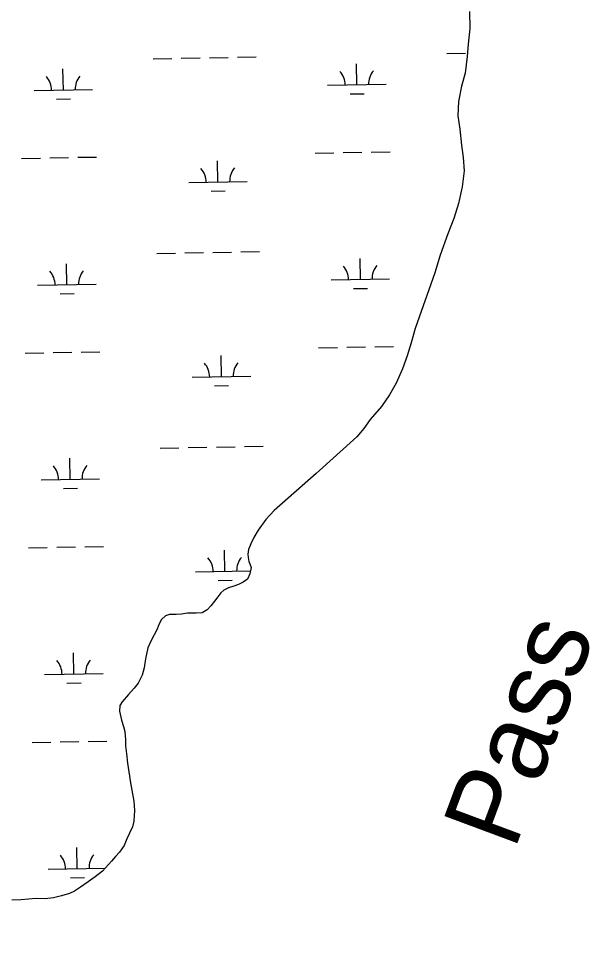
# Model space of a CAD drawing. Extents: x 3914892 to 3953151, y 242587 to 268572.
# Drawn here: x 3941851 to 3942830, y 262347 to 263913 of the extents above; entities that cross this region are included whole.
import ezdxf

# ---------------------------------------------------------------- set-up
doc = ezdxf.new("R2010")
doc.units = 0
doc.layers.add('V-RIVR-IDEN', color=7, linetype='Continuous')
doc.layers.add('V-WETL-SWMP', color=7, linetype='Continuous')

msp = doc.modelspace()

# ---------------------------------------------------------------- linework, layer by layer
at = {"layer": 'V-WETL-SWMP'}
for p, q in [((3942622.9, 263924.5), (3942623.3, 263895.3)), ((3942623.3, 263895.3), (3942620.3, 263868.6)), ((3942620.3, 263868.6), (3942618.5, 263847.6)), ((3942583.8, 263852.7), (3942615.8, 263853.3)), ((3942082, 263843.8), (3942114, 263844.3)), ((3942130, 263844.6), (3942162, 263845.2)), ((3942178, 263845.5), (3942210, 263846.1)), ((3942226, 263846.3), (3942258, 263846.9)), ((3942430.2, 263799.2), (3942429.5, 263835.2)), ((3942618.5, 263847.6), (3942615.3, 263819.1)), ((3941928.3, 263790.3), (3941927.7, 263826.3)), ((3942615.3, 263819.1), (3942609.3, 263797)), ((3941878.3, 263789.4), (3941978.3, 263791.2)), ((3942380.2, 263798.4), (3942480.2, 263800.1)), ((3942609.3, 263797), (3942603.7, 263770.9)), ((3941916.6, 263774.6), (3941940.6, 263775.1)), ((3942418.4, 263783.6), (3942442.4, 263784)), ((3942603.7, 263770.9), (3942602.9, 263746.3)), ((3942602.9, 263746.3), (3942606.2, 263723.5)), ((3942606.2, 263723.5), (3942609.1, 263696.2)), ((3942609.1, 263696.2), (3942611.6, 263675.2)), ((3942358.8, 263682.5), (3942390.8, 263683.1)), ((3942406.8, 263683.4), (3942438.8, 263684)), ((3942454.8, 263684.2), (3942486.8, 263684.8)), ((3941857, 263673.5), (3941889, 263674.1)), ((3941905, 263674.4), (3941937, 263675)), ((3941953, 263675.3), (3941985, 263675.8)), ((3942192.6, 263633.1), (3942192, 263669.1)), ((3942611.6, 263675.2), (3942613.7, 263652.4)), ((3942613.7, 263652.4), (3942610.3, 263624.7)), ((3942142.6, 263632.2), (3942242.6, 263634)), ((3942180.9, 263617.5), (3942204.9, 263617.9)), ((3942610.3, 263624.7), (3942603.7, 263596.5)), ((3942603.7, 263596.5), (3942596.2, 263570.5)), ((3942596.2, 263570.5), (3942585.7, 263544.4)), ((3942585.7, 263544.4), (3942572.7, 263508.2)), ((3942087.9, 263511.1), (3942119.9, 263511.7)), ((3942135.9, 263512), (3942167.9, 263512.6)), ((3942183.9, 263512.9), (3942215.9, 263513.4)), ((3942231.9, 263513.7), (3942263.9, 263514.3)), ((3942572.7, 263508.2), (3942563.2, 263477.7)), ((3941934.3, 263457.6), (3941933.6, 263493.6)), ((3942436.1, 263466.6), (3942435.5, 263502.6)), ((3942563.2, 263477.7), (3942529.8, 263382.9)), ((3941884.3, 263456.8), (3941984.3, 263458.5)), ((3942386.1, 263465.7), (3942486.1, 263467.5)), ((3941922.6, 263442), (3941946.6, 263442.4)), ((3942424.4, 263451), (3942448.4, 263451.4)), ((3942529.8, 263382.9), (3942523.2, 263358.5)), ((3942364.8, 263349.9), (3942396.8, 263350.5)), ((3942412.8, 263350.8), (3942444.8, 263351.3)), ((3942460.8, 263351.6), (3942492.8, 263352.2)), ((3942523.2, 263358.5), (3942516.1, 263336.2)), ((3941863, 263340.9), (3941894.9, 263341.5)), ((3941910.9, 263341.8), (3941942.9, 263342.3)), ((3941958.9, 263342.6), (3941990.9, 263343.2)), ((3942198.6, 263300.5), (3942197.9, 263336.5)), ((3942516.1, 263336.2), (3942508.1, 263313.7)), ((3942148.6, 263299.6), (3942248.6, 263301.4)), ((3942508.1, 263313.7), (3942497.2, 263289.3)), ((3942186.9, 263284.8), (3942210.8, 263285.3)), ((3942497.2, 263289.3), (3942486.2, 263269.3)), ((3942486.2, 263269.3), (3942472.1, 263249.8)), ((3942472.1, 263249.8), (3942452.8, 263227.1)), ((3942452.8, 263227.1), (3942441.9, 263212)), ((3942441.9, 263212), (3942429.8, 263197.5)), ((3942429.8, 263197.5), (3942360.6, 263135.1)), ((3942093.9, 263178.5), (3942125.9, 263179.1)), ((3942141.9, 263179.4), (3942173.9, 263180)), ((3942189.9, 263180.2), (3942221.9, 263180.8)), ((3942237.9, 263181.1), (3942269.9, 263181.7)), ((3941940.2, 263125), (3941939.6, 263161)), ((3942360.6, 263135.1), (3942288.6, 263071.7)), ((3941890.2, 263124.1), (3941990.2, 263125.9)), ((3941928.5, 263109.4), (3941952.5, 263109.8)), ((3942288.6, 263071.7), (3942274.6, 263056.4)), ((3942274.6, 263056.4), (3942261.4, 263038.1)), ((3942261.4, 263038.1), (3942253.7, 263025.5)), ((3942253.7, 263025.5), (3942248.6, 263014.9)), ((3941868.9, 263008.3), (3941900.9, 263008.9)), ((3941916.9, 263009.2), (3941948.9, 263009.7)), ((3941964.9, 263010), (3941996.9, 263010.6)), ((3942204.5, 262967.9), (3942203.9, 263003.9)), ((3942245.1, 263005.2), (3942244, 262997.5)), ((3942248.6, 263014.9), (3942245.1, 263005.2)), ((3942244, 262997.5), (3942244.4, 262991.4)), ((3942244.4, 262991.4), (3942245.3, 262984.9)), ((3942245.3, 262984.9), (3942247.3, 262980.7)), ((3942249.5, 262974.4), (3942247.2, 262963.7)), ((3942247.3, 262980.7), (3942249.5, 262974.6)), ((3942249.5, 262974.6), (3942249.5, 262974.4)), ((3942154.5, 262967), (3942248.3, 262968.6)), ((3942247.2, 262963.7), (3942243.2, 262954.8)), ((3942192.8, 262952.2), (3942216.8, 262952.7)), ((3942219.6, 262942.7), (3942210.7, 262939.5)), ((3942227.7, 262945.6), (3942219.6, 262942.7)), ((3942236, 262949.2), (3942227.7, 262945.6)), ((3942243.2, 262954.8), (3942236, 262949.2)), ((3942197.7, 262930.9), (3942192.7, 262924.6)), ((3942202.7, 262935.7), (3942197.7, 262930.9)), ((3942210.7, 262939.5), (3942202.7, 262935.7)), ((3942186.5, 262916.7), (3942180.3, 262908.8)), ((3942192.7, 262924.6), (3942186.5, 262916.7)), ((3942110, 262894.2), (3942102.9, 262892)), ((3942121.4, 262893.9), (3942110, 262894.2)), ((3942130.3, 262895), (3942121.4, 262893.9)), ((3942140.5, 262896.2), (3942130.3, 262895)), ((3942155.1, 262896.4), (3942140.5, 262896.2)), ((3942165.8, 262897.1), (3942155.1, 262896.4)), ((3942174, 262902), (3942165.8, 262897.1)), ((3942180.3, 262908.8), (3942174, 262902)), ((3942092.4, 262878.1), (3942088.9, 262869)), ((3942096.1, 262885.9), (3942092.4, 262878.1)), ((3942102.9, 262892), (3942096.1, 262885.9)), ((3942088.9, 262869), (3942077.9, 262848.4)), ((3942077.9, 262848.4), (3942072.8, 262837.3)), ((3942072.8, 262837.3), (3942068.5, 262818.2)), ((3941946.2, 262792.4), (3941945.5, 262828.4)), ((3942068.5, 262818.2), (3942066.5, 262802.8)), ((3942066.5, 262802.8), (3942063.3, 262790.3)), ((3941896.2, 262791.5), (3941996.2, 262793.3)), ((3942063.3, 262790.3), (3942056.2, 262776.6)), ((3941934.5, 262776.8), (3941958.5, 262777.2)), ((3942056.2, 262776.6), (3942049.2, 262768.3)), ((3942039.6, 262757.2), (3942028.9, 262745)), ((3942049.2, 262768.3), (3942039.6, 262757.2)), ((3942024.9, 262738.9), (3942024.4, 262728.9)), ((3942028.9, 262745), (3942024.9, 262738.9)), ((3942024.4, 262728.9), (3942027.7, 262713.5)), ((3942027.7, 262713.5), (3942031, 262702.9)), ((3942031, 262702.9), (3942033.3, 262694.4)), ((3942033.3, 262694.4), (3942034.3, 262680.2)), ((3941874.9, 262675.7), (3941906.8, 262676.2)), ((3941922.8, 262676.5), (3941954.8, 262677.1)), ((3941970.8, 262677.4), (3942002.8, 262678)), ((3942034.3, 262680.2), (3942034.6, 262669.6)), ((3942034.6, 262669.6), (3942036, 262656.3)), ((3942036, 262656.3), (3942037.8, 262640.3)), ((3942037.8, 262640.3), (3942040.4, 262625.4)), ((3942040.4, 262625.4), (3942043.1, 262606.7)), ((3942043.1, 262606.7), (3942046.4, 262587.9)), ((3942046.4, 262587.9), (3942048.8, 262575.5)), ((3942048.8, 262575.5), (3942050.1, 262559.5)), ((3942050.1, 262559.5), (3942048.8, 262541.2)), ((3942048.8, 262541.2), (3942046.5, 262531.2)), ((3942041.3, 262520.8), (3942037.1, 262511.1)), ((3942046.5, 262531.2), (3942041.3, 262520.8)), ((3942037.1, 262511.1), (3942032, 262499.6)), ((3941952.1, 262459.8), (3941951.5, 262495.8)), ((3942024.2, 262488.3), (3942017.6, 262480.7)), ((3942032, 262499.6), (3942024.2, 262488.3)), ((3942010.9, 262472.5), (3941995, 262455.4)), ((3942017.6, 262480.7), (3942010.9, 262472.5)), ((3941902.1, 262458.9), (3941999.8, 262460.6)), ((3941995, 262455.4), (3941982.8, 262446.2)), ((3941940.4, 262444.1), (3941964.4, 262444.6)), ((3941982.8, 262446.2), (3941970.5, 262437.4)), ((3941957.8, 262428.5), (3941947.2, 262421.3)), ((3941970.5, 262437.4), (3941957.8, 262428.5)), ((3941882, 262408.8), (3941855.8, 262406.6)), ((3941897.1, 262408.1), (3941882, 262408.8)), ((3941911.4, 262409.9), (3941897.1, 262408.1)), ((3941925.2, 262413.6), (3941911.4, 262409.9)), ((3941938.7, 262417.5), (3941925.2, 262413.6)), ((3941947.2, 262421.3), (3941938.7, 262417.5)), ((3941855.8, 262406.6), (3941840, 262406.3))]:
    msp.add_line(p, q, dxfattribs=at)
for centre, start, end in [((3942374.9, 263798.7), 0.2532, 41.7968), ((3942485.4, 263800.7), 140.2532, 181.7968), ((3941873.1, 263789.8), 0.2532, 41.7968), ((3941983.6, 263791.7), 140.2532, 181.7968), ((3942137.4, 263632.6), 0.2532, 41.7968), ((3942247.8, 263634.6), 140.2532, 181.7968), ((3942380.9, 263466.1), 0.2532, 41.7968), ((3942491.3, 263468.1), 140.2532, 181.7968), ((3941879, 263457.1), 0.2532, 41.7968), ((3941989.5, 263459.1), 140.2532, 181.7968), ((3942143.3, 263300), 0.2532, 41.7968), ((3942253.8, 263301.9), 140.2532, 181.7968), ((3941885, 263124.5), 0.2532, 41.7968), ((3941995.5, 263126.5), 140.2532, 181.7968), ((3942149.3, 262967.4), 0.2532, 41.7968), ((3942259.8, 262969.3), 140.2532, 181.7968), ((3942001.4, 262793.9), 140.2532, 181.7968), ((3941890.9, 262791.9), 0.2532, 41.7968), ((3941896.9, 262459.3), 0.2532, 41.7968), ((3942007.4, 262461.2), 140.2532, 181.7968)]:
    msp.add_arc(centre, 35.2, start, end, dxfattribs=at)

# ---------------------------------------------------------------- texts
at = {"layer": 'V-RIVR-IDEN'}
msp.add_text('Main     Pass', height=133, rotation=69.5822, dxfattribs=at).set_placement((3942478.8, 261896.9))

doc.saveas('drawing.dxf')
